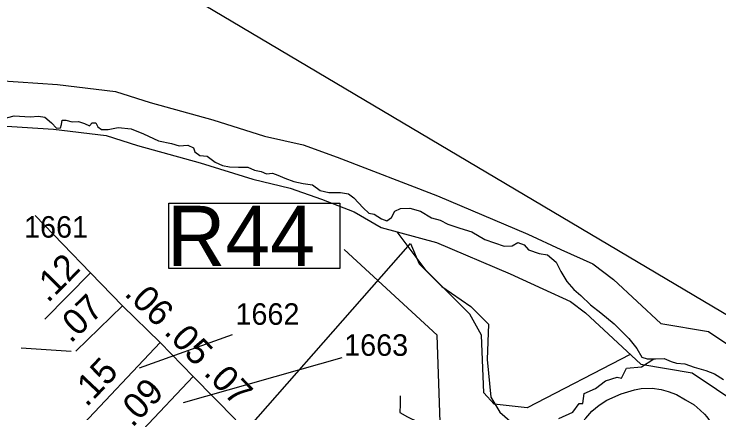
# Model space of a CAD drawing. Extents: x 2290615 to 2522933, y 819489 to 1012715.
# Drawn here: x 2409782 to 2413878, y 978921 to 981239 of the extents above; entities that cross this region are included whole.
import ezdxf

# ---------------------------------------------------------------- set-up
doc = ezdxf.new("R2010")
doc.units = 0
for name, color, linetype in [('Exist Boundary Political City Limit New', 7, 'Continuous'), ('Exist Boundary Political City Limit Old', 7, 'Continuous'), ('Exist Boundary Political CountyLine', 7, 'Continuous'), ('Exist Hydrographic Misc Water Feature', 7, 'Continuous'), ('Exist Hydrographic River Shore', 7, 'Continuous'), ('Exist Railroad Siding', 7, 'Continuous'), ('Exist Railroad Structure Bridge Number Label', 7, 'Continuous'), ('Exist Road Non-System Type 51', 7, 'Continuous'), ('Exist Road Secondary Mileage Hundredths English Label', 7, 'Continuous'), ('Exist Road Secondary Type 51 Attributed', 7, 'Continuous'), ('Exist Road Secondary Type 51 Number Label', 7, 'Continuous'), ('Map Preparation Boundary City Limit Buffer Line', 7, 'Continuous'), ('Map Preparation Inset Cut Line', 7, 'Continuous')]:
    doc.layers.add(name, color=color, linetype=linetype)

msp = doc.modelspace()

# ---------------------------------------------------------------- linework, layer by layer
at = {"layer": 'Exist Boundary Political City Limit New'}
for points in [[(2410863.4, 978514.5), (2412084.7, 979904.8), (2412135.9, 979787.7), (2412267.5, 979656), (2412435.7, 979538.9), (2412538.1, 979436.5), (2412530.8, 979231.6), (2412552.7, 979012.1), (2412603.9, 978924.2), (2412706.3, 978836.4)], [(2412947.6, 978887.7), (2413028.1, 978924.2), (2413064.7, 978975.5), (2413086.6, 978975.5), (2413093.9, 979034), (2413159.7, 979063.3), (2413218.2, 979107.2), (2413285.9, 979129.1), (2413311.5, 979121.8), (2413340.7, 979180.4), (2413428.5, 979187.7), (2413500, 979235.4)], [(2413500, 979235.4), (2413509.8, 979235.4), (2413559.1, 979237.4), (2413600.1, 979218.9), (2413630.9, 979210.7), (2413680.2, 979206.6), (2413733.5, 979186.1), (2413801.3, 979167.6), (2413852.6, 979147), (2413903.9, 979114.2)]]:
    msp.add_lwpolyline(points, dxfattribs=at)
at = {"layer": 'Exist Boundary Political City Limit Old'}
for points in [[(2410863.4, 978514.5), (2412084.7, 979904.8), (2412135.9, 979787.7), (2412267.5, 979656), (2412435.7, 979538.9), (2412538.1, 979436.5), (2412530.8, 979231.6), (2412552.7, 979012.1), (2412603.9, 978924.2), (2412706.3, 978836.4)], [(2412947.6, 978887.7), (2413028.1, 978924.2), (2413064.7, 978975.5), (2413086.6, 978975.5), (2413093.9, 979034), (2413159.7, 979063.3), (2413218.2, 979107.2), (2413285.9, 979129.1), (2413311.5, 979121.8), (2413340.7, 979180.4), (2413428.5, 979187.7), (2413500, 979235.4)], [(2413500, 979235.4), (2413509.8, 979235.4), (2413559.1, 979237.4), (2413600.1, 979218.9), (2413630.9, 979210.7), (2413680.2, 979206.6), (2413733.5, 979186.1), (2413801.3, 979167.6), (2413852.6, 979147), (2413903.9, 979114.2)]]:
    msp.add_lwpolyline(points, dxfattribs=at)
at = {"layer": 'Exist Boundary Political CountyLine'}
for points in [[(2409686.1, 980621.6), (2409782.6, 980648.3), (2409875, 980642.1), (2409924.2, 980646.2), (2409961.2, 980640), (2410000.2, 980607.2), (2410028.9, 980576.4), (2410051.5, 980578.4), (2410057.6, 980596.9), (2410061.7, 980621.6), (2410082.3, 980621.6), (2410119.2, 980613.3), (2410156.1, 980615.4), (2410191, 980603.1), (2410219.8, 980588.7), (2410236.2, 980607.2), (2410256.7, 980607.2), (2410269, 980584.6), (2410289.5, 980568.2), (2410328.5, 980568.2), (2410386, 980580.5), (2410462, 980572.3), (2410533.8, 980543.5), (2410622, 980502.4), (2410695.9, 980486), (2410741.1, 980473.7), (2410792.4, 980477.8), (2410825.2, 980461.4), (2410831.4, 980438.8), (2410862.2, 980416.2), (2410903.2, 980414.1), (2410950.4, 980379.2), (2410993.5, 980358.7), (2411034.6, 980350.5), (2411085.9, 980348.4), (2411139.3, 980348.4), (2411178.3, 980332), (2411217.3, 980323.8), (2411248, 980311.5), (2411282.9, 980313.5), (2411313.7, 980303.2), (2411354.8, 980284.8), (2411408.1, 980266.3), (2411461.5, 980254), (2411516.9, 980245.7), (2411560, 980212.9), (2411611.3, 980202.6), (2411679.1, 980202.6), (2411724.2, 980194.4), (2411757, 980171.8), (2411810.4, 980112.3), (2411843.2, 980081.5), (2411874, 980075.3), (2411917.1, 980048.6), (2411947.9, 980038.3), (2411974.6, 980056.8)], [(2411974.6, 980056.8), (2411995.1, 980093.8), (2412028, 980108.1), (2412081.3, 980110.2), (2412142.9, 980093.8), (2412206.5, 980054.8), (2412257.8, 980040.4), (2412303, 980017.8), (2412372.8, 979995.2), (2412442.6, 979972.6), (2412516.4, 979929.5), (2412629.3, 979890.5), (2412676.5, 979892.5), (2412709.4, 979911), (2412746.3, 979898.7), (2412770.9, 979867.9), (2412832.5, 979847.3), (2412881.8, 979839.1), (2412931, 979798), (2412959.8, 979742.6), (2412994.7, 979685.1), (2413033.7, 979637.9), (2413074.7, 979603), (2413132.2, 979549.6), (2413191.7, 979502.3), (2413269.7, 979438.7), (2413353.8, 979352.4), (2413401, 979294.9), (2413429.8, 979245.6), (2413460.6, 979235.4), (2413509.8, 979235.4), (2413559.1, 979237.4), (2413600.1, 979218.9), (2413630.9, 979210.7), (2413680.2, 979206.6), (2413733.5, 979186.1), (2413801.3, 979167.6), (2413852.6, 979147), (2413903.9, 979114.2)]]:
    msp.add_lwpolyline(points, dxfattribs=at)
at = {"layer": 'Exist Hydrographic Misc Water Feature'}
msp.add_lwpolyline([(2413362.2, 979261), (2412763.6, 978949.4), (2412571.7, 978971), (2412511.6, 979037.6), (2412498.7, 979371.9), (2412430.6, 979493.8), (2412176.5, 979749.3), (2412007.6, 979973.4)], dxfattribs=at)
at = {"layer": 'Exist Hydrographic River Shore'}
for points in [[(2409690.3, 980852.3), (2410034.1, 980829.9), (2410371.7, 980789.7), (2410573.1, 980725.2), (2410936.1, 980623.6), (2411236.6, 980530.5), (2411460.9, 980478.2), (2411659.9, 980406.5), (2412242.9, 980182.2)], [(2409675.2, 980592.5), (2410010.2, 980570.7), (2410316.2, 980534.2), (2410498.3, 980475.9), (2410862.5, 980373.9), (2411168.4, 980279.2), (2411387, 980228.2), (2411569.1, 980162.6), (2411758.5, 980089.7), (2411915.1, 979998.7), (2411916.3, 979998.3)], [(2412242.9, 980182.2), (2412767.5, 979959.8), (2412959.9, 979871), (2413144.5, 979787.1), (2413264.7, 979696.9), (2413539.8, 979440.5), (2413817, 979393.1), (2414138.8, 979178.5), (2414424.9, 979013.8), (2414550.9, 978818.8), (2414717.1, 978411.6), (2414759.2, 978125), (2414795.4, 977661.6), (2414847.6, 977355.9), (2414858.2, 976879.9)], [(2411915.1, 979998.7), (2412235.6, 979911.2), (2412665.4, 979729), (2412854.8, 979641.6), (2413015, 979568.7), (2413102.4, 979503.2), (2413422.9, 979204.4), (2413721.6, 979153.4), (2414005.7, 978963.9), (2414246.1, 978825.5), (2414326.2, 978701.6), (2414471.9, 978344.6), (2414508.3, 978096.8), (2414544.7, 977630.5), (2414595.7, 977331.7), (2414603, 977003.8), (2414654, 976821.7)]]:
    msp.add_lwpolyline(points, dxfattribs=at)
at = {"layer": 'Exist Railroad Siding'}
msp.add_lwpolyline([(2413072, 978852.9), (2413103.5, 978889.4), (2413138.9, 978929.9), (2413182.4, 978966.5), (2413226, 978995.1), (2413309.4, 979032.3), (2413387.1, 979055.5), (2413425, 979062.1), (2413489, 979064.9), (2413541.1, 979057.7), (2413583.3, 979044.4), (2413631.4, 979027.2), (2413683.9, 978995.9), (2413734.3, 978968.5), (2413768.8, 978937.1), (2413793.2, 978913.5), (2413807.5, 978897.7), (2413831.9, 978862.1)], dxfattribs=at)
at = {"layer": 'Exist Railroad Structure Bridge Number Label'}
msp.add_lwpolyline([(2410680.3, 980139.8), (2411675.7, 980139.8), (2411675.7, 979760), (2410680.3, 979760)], close=True, dxfattribs=at)
msp.add_lwpolyline([(2412528.8, 977748.6), (2412258.1, 978866.6), (2412240.6, 979373.2), (2411699.1, 979871)], dxfattribs=at)
at = {"layer": 'Exist Road Non-System Type 51'}
msp.add_line((2410225.2, 979734.5), (2409904.1, 980068.5), dxfattribs=at)
msp.add_line((2410225.2, 979734.5), (2409904.1, 980068.5), dxfattribs=at)
msp.add_lwpolyline([(2412026.3, 979020), (2412025, 978960.2), (2412023.6, 978933.6), (2412023.6, 978923.7), (2412067.4, 978898.5), (2412127.2, 978867.9), (2412174.9, 978846.7), (2412217.4, 978821.4), (2412239, 978780.8), (2412273.9, 978682.6), (2412304.8, 978622), (2412326.7, 978585), (2412337.9, 978561.5)], dxfattribs=at)
at = {"layer": 'Exist Road Secondary Type 51 Attributed'}
for p, q in [((2410412.4, 979543.9), (2410140.3, 979279.6)), ((2410631.4, 979330.7), (2410412.4, 979543.9)), ((2410631.4, 979330.7), (2410093.8, 978761)), ((2410822.5, 979132.2), (2410631.4, 979330.7)), ((2410822.5, 979132.2), (2410478.7, 978768.3))]:
    msp.add_line(p, q, dxfattribs=at)
for points in [[(2410412.4, 979543.9), (2410225.2, 979734.5), (2409959.8, 979464.9)], [(2411070.4, 978881.4), (2410822.5, 979132.2)]]:
    msp.add_lwpolyline(points, dxfattribs=at)
at = {"layer": 'Exist Road Secondary Type 51 Number Label'}
for p, q in [((2410509.8, 979181.9), (2411051.3, 979377.5)), ((2410113.7, 979277.2), (2409822.8, 979297.2)), ((2410765.5, 978981.3), (2411688.1, 979242.1))]:
    msp.add_line(p, q, dxfattribs=at)
at = {"layer": 'Map Preparation Boundary City Limit Buffer Line'}
for points in [[(2410863.4, 978514.5), (2412084.7, 979904.8), (2412135.9, 979787.7), (2412267.5, 979656), (2412435.7, 979538.9), (2412538.1, 979436.5), (2412530.8, 979231.6), (2412552.7, 979012.1), (2412603.9, 978924.2), (2412706.3, 978836.4)], [(2412947.6, 978887.7), (2413028.1, 978924.2), (2413064.7, 978975.5), (2413086.6, 978975.5), (2413093.9, 979034), (2413159.7, 979063.3), (2413218.2, 979107.2), (2413285.9, 979129.1), (2413311.5, 979121.8), (2413340.7, 979180.4), (2413428.5, 979187.7), (2413500, 979235.4)], [(2413500, 979235.4), (2413509.8, 979235.4), (2413559.1, 979237.4), (2413600.1, 979218.9), (2413630.9, 979210.7), (2413680.2, 979206.6), (2413733.5, 979186.1), (2413801.3, 979167.6), (2413852.6, 979147), (2413903.9, 979114.2)]]:
    msp.add_lwpolyline(points, dxfattribs=at)
at = {"layer": 'Map Preparation Inset Cut Line'}
msp.add_lwpolyline([(2369931.7, 996959.3), (2400125.8, 996959.3), (2403337.9, 985770.4), (2415972.3, 978275.4), (2416025.8, 958413.7), (2369771.1, 958413.7)], close=True, dxfattribs=at)

# ---------------------------------------------------------------- texts
at = {"layer": 'Exist Railroad Structure Bridge Number Label'}
msp.add_text('R44', height=350, dxfattribs=at).set_placement((2410671.4, 979774.6))
at = {"layer": 'Exist Road Secondary Mileage Hundredths English Label'}
for s, rotation, p in [('.12', 45.4443, (2409979.3, 979556)), ('.06', 315.7742, (2410417.9, 979608.2)), ('.07', 44.1669, (2410110.9, 979320.8)), ('.05', 313.9084, (2410648, 979385.6)), ('.15', 46.6661, (2410203.8, 978950.4)), ('.07', 314.6695, (2410878.1, 979147.1)), ('.09', 46.6298, (2410469.4, 978831.2))]:
    msp.add_text(s, height=150, rotation=rotation, dxfattribs=at).set_placement(p)
at = {"layer": 'Exist Road Secondary Type 51 Number Label'}
for s, p in [('1661', (2409839.7, 979939.6)), ('1662', (2411068.2, 979433.1)), ('1663', (2411699.9, 979252.6))]:
    msp.add_text(s, height=125, dxfattribs=at).set_placement(p)

doc.saveas('drawing.dxf')
